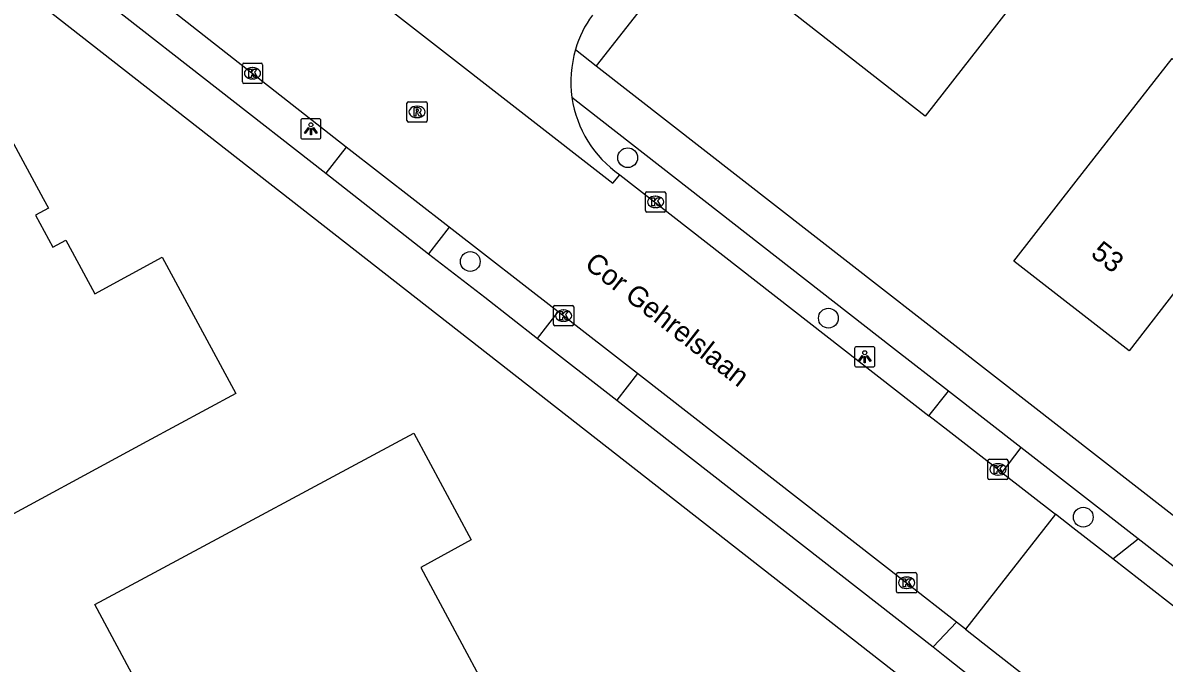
# Model space of a CAD drawing. Extents: x 157321 to 158827, y 386650 to 388532.
# Drawn here: x 158051 to 158107.3, y 387184.8 to 387216.4 of the extents above; entities that cross this region are included whole.
import ezdxf

# ---------------------------------------------------------------- set-up
doc = ezdxf.new("R2010")
doc.units = 0
for name, color, linetype in [('IMGEO_Boom', 7, 'Continuous'), ('IMGEO_Groenvoorziening', 7, 'Continuous'), ('IMGEO_Kolk', 7, 'Continuous'), ('IMGEO_Lichtpunt', 7, 'Continuous'), ('IMGEO_Openbare_ruimte_label', 7, 'Continuous'), ('IMGEO_Pand', 7, 'Continuous'), ('IMGEO_Pand_nummerreeks', 7, 'Continuous'), ('IMGEO_Rijbaan_lokaal_gesloten', 7, 'Continuous'), ('IMGEO_Rioolput', 7, 'Continuous'), ('IMGEO_Voetpad_open', 7, 'Continuous')]:
    doc.layers.add(name, color=color, linetype=linetype)

msp = doc.modelspace()

# ---------------------------------------------------------------- linework, layer by layer
at = {"layer": 'IMGEO_Boom'}
for centre in [(158080.808, 387209.792), (158073.038, 387204.67), (158090.712, 387201.874), (158103.289, 387192.056)]:
    msp.add_circle(centre, 0.489, dxfattribs=at)
at = {"layer": 'IMGEO_Groenvoorziening'}
for points in [[(158090.73, 387228.956), (158079.248, 387214.335)], [(158104.752, 387189.993), (158105.993, 387190.987)], [(158095.882, 387185.65), (158097.032, 387186.869)]]:
    msp.add_lwpolyline(points, dxfattribs=at)
at = {"layer": 'IMGEO_Kolk'}
for p, q in [((158061.867, 387214.458), (158062.719, 387214.458)), ((158061.792, 387213.532), (158061.792, 387214.384)), ((158062.28, 387214.238), (158062.305, 387214.238)), ((158062.793, 387214.384), (158062.793, 387213.532)), ((158062.719, 387213.458), (158061.867, 387213.458)), ((158062.303, 387213.678), (158062.278, 387213.678)), ((158081.684, 387207.186), (158081.684, 387208.038)), ((158081.759, 387208.112), (158082.611, 387208.112)), ((158082.172, 387207.892), (158082.197, 387207.892)), ((158082.685, 387208.038), (158082.685, 387207.186)), ((158082.195, 387207.332), (158082.17, 387207.332)), ((158082.611, 387207.112), (158081.759, 387207.112)), ((158077.141, 387201.574), (158077.141, 387202.426)), ((158077.216, 387202.5), (158078.068, 387202.5)), ((158077.629, 387202.28), (158077.654, 387202.28)), ((158078.142, 387202.426), (158078.142, 387201.574)), ((158078.068, 387201.5), (158077.216, 387201.5)), ((158077.652, 387201.72), (158077.627, 387201.72)), ((158098.579, 387193.985), (158098.579, 387194.837)), ((158098.654, 387194.911), (158099.506, 387194.911)), ((158099.58, 387194.837), (158099.58, 387193.985)), ((158099.067, 387194.691), (158099.092, 387194.691)), ((158099.506, 387193.911), (158098.654, 387193.911)), ((158099.09, 387194.131), (158099.065, 387194.131)), ((158094.073, 387188.39), (158094.073, 387189.242)), ((158094.148, 387189.316), (158095, 387189.316)), ((158095.074, 387189.242), (158095.074, 387188.39)), ((158094.584, 387188.536), (158094.559, 387188.536)), ((158094.561, 387189.096), (158094.586, 387189.096)), ((158095, 387188.316), (158094.148, 387188.316))]:
    msp.add_line(p, q, dxfattribs=at)
for points in [[(158061.867, 387214.458), (158062.719, 387214.458)], [(158061.792, 387213.532), (158061.792, 387214.384)], [(158062.113, 387214.158), (158062.236, 387214.158), (158062.236, 387214.007), (158062.366, 387214.158), (158062.53, 387214.158), (158062.384, 387214.007), (158062.537, 387213.758), (158062.385, 387213.758), (158062.3, 387213.922), (158062.236, 387213.855), (158062.236, 387213.758), (158062.113, 387213.758), (158062.113, 387214.158)], [(158062.793, 387214.384), (158062.793, 387213.532)], [(158062.719, 387213.458), (158061.867, 387213.458)], [(158081.684, 387207.186), (158081.684, 387208.038)], [(158081.759, 387208.112), (158082.611, 387208.112)], [(158082.005, 387207.812), (158082.128, 387207.812), (158082.128, 387207.661), (158082.258, 387207.812), (158082.422, 387207.812), (158082.276, 387207.661), (158082.429, 387207.412), (158082.277, 387207.412), (158082.192, 387207.576), (158082.128, 387207.509), (158082.128, 387207.412), (158082.005, 387207.412), (158082.005, 387207.812)], [(158082.685, 387208.038), (158082.685, 387207.186)], [(158082.611, 387207.112), (158081.759, 387207.112)], [(158077.141, 387201.574), (158077.141, 387202.426)], [(158077.216, 387202.5), (158078.068, 387202.5)], [(158077.462, 387202.2), (158077.585, 387202.2), (158077.585, 387202.049), (158077.715, 387202.2), (158077.879, 387202.2), (158077.733, 387202.049), (158077.886, 387201.8), (158077.734, 387201.8), (158077.649, 387201.964), (158077.585, 387201.897), (158077.585, 387201.8), (158077.462, 387201.8), (158077.462, 387202.2)], [(158078.142, 387202.426), (158078.142, 387201.574)], [(158078.068, 387201.5), (158077.216, 387201.5)], [(158098.579, 387193.985), (158098.579, 387194.837)], [(158098.654, 387194.911), (158099.506, 387194.911)], [(158099.58, 387194.837), (158099.58, 387193.985)], [(158098.9, 387194.611), (158099.023, 387194.611), (158099.023, 387194.46), (158099.153, 387194.611), (158099.317, 387194.611), (158099.171, 387194.46), (158099.324, 387194.211), (158099.172, 387194.211), (158099.087, 387194.375), (158099.023, 387194.308), (158099.023, 387194.211), (158098.9, 387194.211), (158098.9, 387194.611)], [(158099.506, 387193.911), (158098.654, 387193.911)], [(158094.073, 387188.39), (158094.073, 387189.242)], [(158094.148, 387189.316), (158095, 387189.316)], [(158095.074, 387189.242), (158095.074, 387188.39)], [(158094.394, 387189.016), (158094.517, 387189.016), (158094.517, 387188.865), (158094.647, 387189.016), (158094.811, 387189.016), (158094.665, 387188.865), (158094.818, 387188.616), (158094.666, 387188.616), (158094.581, 387188.78), (158094.517, 387188.713), (158094.517, 387188.616), (158094.394, 387188.616), (158094.394, 387189.016)], [(158095, 387188.316), (158094.148, 387188.316)]]:
    msp.add_lwpolyline(points, dxfattribs=at)
for centre, start, end in [((158061.869, 387214.382), 91.552, 178.448), ((158061.869, 387214.382), 91.552, 178.448), ((158062.717, 387214.382), 1.552, 88.448), ((158062.717, 387214.382), 1.552, 88.448), ((158061.869, 387213.534), 181.552, 268.448), ((158061.869, 387213.534), 181.552, 268.448), ((158062.717, 387213.534), 271.552, 358.448), ((158062.717, 387213.534), 271.552, 358.448), ((158081.761, 387208.036), 91.552, 178.448), ((158081.761, 387208.036), 91.552, 178.448), ((158082.609, 387208.036), 1.552, 88.448), ((158082.609, 387208.036), 1.552, 88.448), ((158081.761, 387207.188), 181.552, 268.448), ((158081.761, 387207.188), 181.552, 268.448), ((158082.609, 387207.188), 271.552, 358.448), ((158082.609, 387207.188), 271.552, 358.448), ((158077.218, 387202.424), 91.552, 178.448), ((158077.218, 387202.424), 91.552, 178.448), ((158078.066, 387202.424), 1.552, 88.448), ((158078.066, 387202.424), 1.552, 88.448), ((158077.218, 387201.576), 181.552, 268.448), ((158077.218, 387201.576), 181.552, 268.448), ((158078.066, 387201.576), 271.552, 358.448), ((158078.066, 387201.576), 271.552, 358.448), ((158098.656, 387194.835), 91.552, 178.448), ((158098.656, 387194.835), 91.552, 178.448), ((158099.504, 387194.835), 1.552, 88.448), ((158099.504, 387194.835), 1.552, 88.448), ((158098.656, 387193.987), 181.552, 268.448), ((158098.656, 387193.987), 181.552, 268.448), ((158099.504, 387193.987), 271.552, 358.448), ((158099.504, 387193.987), 271.552, 358.448), ((158094.15, 387189.24), 91.552, 178.448), ((158094.15, 387189.24), 91.552, 178.448), ((158094.998, 387189.24), 1.552, 88.448), ((158094.998, 387189.24), 1.552, 88.448), ((158094.15, 387188.392), 181.552, 268.448), ((158094.15, 387188.392), 181.552, 268.448), ((158094.998, 387188.392), 271.552, 358.448), ((158094.998, 387188.392), 271.552, 358.448)]:
    msp.add_arc(centre, 0.0765, start, end, dxfattribs=at)
for centre, major_axis, ratio, start_param, end_param in [((158062.279, 387213.958), (-0.387, 0.002), 0.722429, 4.712389, 7.853982), ((158062.304, 387213.958), (-0.39, 0.002), 0.717154, 1.570796, 4.712389), ((158082.171, 387207.612), (-0.387, 0.002), 0.722429, 4.712389, 7.853982), ((158082.196, 387207.612), (-0.39, 0.002), 0.717154, 1.570796, 4.712389), ((158077.628, 387202), (-0.387, 0.002), 0.722429, 4.712389, 7.853982), ((158077.653, 387202), (-0.39, 0.002), 0.717154, 1.570796, 4.712389), ((158099.066, 387194.411), (-0.387, 0.002), 0.722429, 4.712389, 7.853982), ((158099.091, 387194.411), (-0.39, 0.002), 0.717154, 1.570796, 4.712389), ((158094.56, 387188.816), (-0.387, 0.002), 0.722429, 4.712389, 7.853982), ((158094.585, 387188.816), (-0.39, 0.002), 0.717154, 1.570796, 4.712389)]:
    msp.add_ellipse(centre, major_axis=major_axis, ratio=ratio, start_param=start_param, end_param=end_param, dxfattribs=at)
at = {"layer": 'IMGEO_Lichtpunt'}
for p, q in [((158065.576, 387211.715), (158064.768, 387211.715)), ((158065.576, 387211.715), (158064.768, 387211.715)), ((158064.674, 387211.62), (158064.674, 387210.813)), ((158064.674, 387211.62), (158064.674, 387210.813)), ((158065.67, 387210.813), (158065.67, 387211.62)), ((158065.67, 387210.813), (158065.67, 387211.62)), ((158064.768, 387210.719), (158065.576, 387210.719)), ((158064.768, 387210.719), (158065.576, 387210.719)), ((158092.007, 387200.37), (158092.007, 387199.563)), ((158092.007, 387200.37), (158092.007, 387199.563)), ((158092.909, 387200.465), (158092.101, 387200.465)), ((158092.909, 387200.465), (158092.101, 387200.465)), ((158093.003, 387199.563), (158093.003, 387200.37)), ((158093.003, 387199.563), (158093.003, 387200.37)), ((158092.101, 387199.469), (158092.909, 387199.469)), ((158092.101, 387199.469), (158092.909, 387199.469))]:
    msp.add_line(p, q, dxfattribs=at)
for points in [[(158065.048, 387211.284), (158065.087, 387211.256), (158064.899, 387210.994), (158064.861, 387211.021), (158065.048, 387211.284)], [(158065.15, 387211.236), (158065.197, 387211.236), (158065.197, 387210.914), (158065.15, 387210.914), (158065.15, 387211.236)], [(158065.26, 387211.256), (158065.298, 387211.283), (158065.485, 387211.021), (158065.446, 387210.993), (158065.26, 387211.256)], [(158092.381, 387200.034), (158092.42, 387200.006), (158092.232, 387199.744), (158092.194, 387199.771), (158092.381, 387200.034)], [(158092.483, 387199.986), (158092.53, 387199.986), (158092.53, 387199.664), (158092.483, 387199.664), (158092.483, 387199.986)], [(158092.593, 387200.006), (158092.631, 387200.033), (158092.818, 387199.771), (158092.779, 387199.743), (158092.593, 387200.006)]]:
    msp.add_lwpolyline(points, dxfattribs=at)
for centre in [(158065.173, 387211.418), (158092.506, 387200.168)]:
    msp.add_circle(centre, 0.0994, dxfattribs=at)
for centre, start, end in [((158064.768, 387211.62), 90, 180), ((158064.768, 387211.62), 90, 180), ((158065.576, 387211.62), 0, 90), ((158065.576, 387211.62), 0, 90), ((158064.768, 387210.813), 180, 270), ((158064.768, 387210.813), 180, 270), ((158065.576, 387210.813), 270, 0), ((158065.576, 387210.813), 270, 360), ((158092.101, 387200.37), 90, 180), ((158092.101, 387200.37), 90, 180), ((158092.909, 387200.37), 0, 90), ((158092.909, 387200.37), 0, 90), ((158092.101, 387199.563), 180, 270), ((158092.101, 387199.563), 180, 270), ((158092.909, 387199.563), 270, 0), ((158092.909, 387199.563), 270, 360)]:
    msp.add_arc(centre, 0.0946, start, end, dxfattribs=at)
at = {"layer": 'IMGEO_Pand'}
for points in [[(158103.393, 387218.736), (158101.816, 387219.965), (158095.482, 387211.842), (158086.534, 387218.851), (158093.075, 387227.199), (158096.908, 387224.21), (158099.042, 387226.947), (158105.73, 387221.733), (158103.393, 387218.736)], [(158123.343, 387208.428), (158120.263, 387204.488), (158117.317, 387206.788), (158111.629, 387199.508), (158108.879, 387201.613), (158109.61, 387202.545), (158108.198, 387203.684), (158105.549, 387200.261), (158099.868, 387204.686), (158102.945, 387208.628), (158107.675, 387214.687), (158113.108, 387210.445), (158116.944, 387215.359), (158124.283, 387209.63), (158123.343, 387208.428)], [(158044.753, 387210.598), (158049.154, 387212.97), (158051.967, 387207.785), (158052.229, 387207.301), (158051.589, 387206.954), (158052.447, 387205.371), (158053.089, 387205.719), (158053.399, 387205.148), (158054.518, 387203.082), (158057.835, 387204.881), (158061.472, 387198.164), (158057.074, 387195.787), (158048.748, 387191.287), (158042.535, 387202.813), (158044.296, 387203.762), (158041.543, 387208.867), (158044.753, 387210.598)], [(158059.782, 387177.92), (158054.515, 387187.738), (158056.78, 387188.957), (158070.246, 387196.204)], [(158070.246, 387196.204), (158073.083, 387190.931), (158070.605, 387189.576), (158075.618, 387180.231), (158067.139, 387175.66), (158062.373, 387173.09), (158062.257, 387173.306)]]:
    msp.add_lwpolyline(points, dxfattribs=at)
at = {"layer": 'IMGEO_Rijbaan_lokaal_gesloten'}
for points in [[(158066.919, 387210.32), (158051.069, 387222.744)], [(158066.709, 387219.638), (158066.349, 387219.221), (158080.071, 387208.537), (158080.412, 387208.951)], [(158072.002, 387206.373), (158066.919, 387210.32)], [(158080.412, 387208.951), (158095.66, 387197.062)], [(158077.374, 387202.189), (158072.002, 387206.373)], [(158081.29, 387199.14), (158077.374, 387202.189)], [(158097.032, 387186.869), (158094.555, 387188.809), (158081.29, 387199.14)], [(158099.264, 387194.259), (158096.603, 387196.327), (158095.66, 387197.062)], [(158099.264, 387194.259), (158101.914, 387192.199)], [(158101.914, 387192.199), (158097.47, 387186.526)], [(158104.752, 387189.993), (158102.78, 387191.526), (158101.914, 387192.199)], [(158108.123, 387187.373), (158104.752, 387189.993)], [(158097.47, 387186.526), (158097.032, 387186.869)], [(158097.47, 387186.526), (158098.337, 387185.847), (158101.047, 387183.725)]]:
    msp.add_lwpolyline(points, dxfattribs=at)
for centre, radius, start, end in [((158083.605, 387213.559), 5.599, 144.1924, 163.7295), ((158083.595, 387213.548), 5.592, 163.5922, 188.0955), ((158083.599, 387213.551), 5.596, 188.1131, 235.2846)]:
    msp.add_arc(centre, radius, start, end, dxfattribs=at)
at = {"layer": 'IMGEO_Rioolput'}
for p, q in [((158069.915, 387211.629), (158069.915, 387212.481)), ((158069.99, 387212.555), (158070.842, 387212.555)), ((158070.403, 387212.335), (158070.428, 387212.335)), ((158070.916, 387212.481), (158070.916, 387211.629)), ((158070.426, 387211.775), (158070.401, 387211.775)), ((158070.842, 387211.555), (158069.99, 387211.555))]:
    msp.add_line(p, q, dxfattribs=at)
for points in [[(158069.915, 387211.629), (158069.915, 387212.481)], [(158069.99, 387212.555), (158070.842, 387212.555)], [(158070.504, 387212.253), (158070.252, 387212.255), (158070.252, 387211.855)], [(158070.916, 387212.481), (158070.916, 387211.629)], [(158070.252, 387211.855), (158070.376, 387211.855), (158070.376, 387212.017), (158070.387, 387212.017)], [(158070.43, 387212.174), (158070.376, 387212.174), (158070.376, 387212.093)], [(158070.376, 387212.093), (158070.428, 387212.093)], [(158070.434, 387211.988), (158070.505, 387211.855), (158070.645, 387211.855), (158070.58, 387211.981)], [(158070.842, 387211.555), (158069.99, 387211.555)]]:
    msp.add_lwpolyline(points, dxfattribs=at)
for centre, radius, start, end in [((158069.992, 387212.479), 0.0765, 91.552, 178.448), ((158069.992, 387212.479), 0.0765, 91.552, 178.448), ((158070.503, 387212.143), 0.109, 350.3612, 89.416), ((158070.84, 387212.479), 0.0765, 1.552, 88.448), ((158070.84, 387212.479), 0.0765, 1.552, 88.448), ((158069.992, 387211.631), 0.0765, 181.552, 268.448), ((158069.992, 387211.631), 0.0765, 181.552, 268.448), ((158070.386, 387211.964), 0.0533, 26.0293, 88.6989), ((158070.412, 387212.282), 0.19, 274.7715, 282.9687), ((158070.436, 387212.078), 0.0964, 77.0061, 93.1865), ((158070.45, 387212.135), 0.0378, 276.6634, 79.6772), ((158070.501, 387212.143), 0.112, 277.5842, 350.9817), ((158070.485, 387211.928), 0.108, 29.5134, 73.7905), ((158070.84, 387211.631), 0.0765, 271.552, 358.448), ((158070.84, 387211.631), 0.0765, 271.552, 358.448)]:
    msp.add_arc(centre, radius, start, end, dxfattribs=at)
for centre, major_axis, ratio, start_param, end_param in [((158070.402, 387212.055), (-0.387, 0.002), 0.722429, 4.712389, 7.853982), ((158070.427, 387212.055), (-0.39, 0.002), 0.717154, 1.570796, 4.712389)]:
    msp.add_ellipse(centre, major_axis=major_axis, ratio=ratio, start_param=start_param, end_param=end_param, dxfattribs=at)
at = {"layer": 'IMGEO_Voetpad_open'}
for points in [[(158049.964, 387221.488), (158065.904, 387209.026)], [(158094.77, 387183.795), (158072.482, 387201.21), (158048.683, 387219.809)], [(158078.231, 387215.128), (158079.248, 387214.335)], [(158079.248, 387214.335), (158109.367, 387190.866)], [(158096.631, 387198.279), (158093.932, 387200.386), (158078.059, 387212.761)], [(158066.919, 387210.32), (158065.904, 387209.026)], [(158065.904, 387209.026), (158070.97, 387205.047)], [(158072.002, 387206.373), (158070.97, 387205.047)], [(158070.97, 387205.047), (158073.757, 387202.905), (158076.355, 387200.879)], [(158076.355, 387200.879), (158077.374, 387202.189)], [(158076.355, 387200.879), (158080.268, 387197.827)], [(158081.29, 387199.14), (158080.268, 387197.827)], [(158095.66, 387197.062), (158096.631, 387198.279)], [(158100.214, 387195.488), (158096.631, 387198.279)], [(158080.268, 387197.827), (158095.882, 387185.65)], [(158100.214, 387195.488), (158099.264, 387194.259)], [(158105.993, 387190.987), (158100.214, 387195.488)], [(158110.765, 387187.271), (158105.993, 387190.987)], [(158095.882, 387185.65), (158096.464, 387185.196), (158100.422, 387182.051)]]:
    msp.add_lwpolyline(points, dxfattribs=at)

# ---------------------------------------------------------------- texts
at = {"layer": 'IMGEO_Openbare_ruimte_label'}
msp.add_text('Cor Gehrelslaan', height=1, rotation=322.0295, dxfattribs=at).set_placement((158078.621, 387204.419))
at = {"layer": 'IMGEO_Pand_nummerreeks'}
msp.add_text('53', height=1, rotation=322.0845, dxfattribs=at).set_placement((158103.605, 387204.969))

doc.saveas('drawing.dxf')
